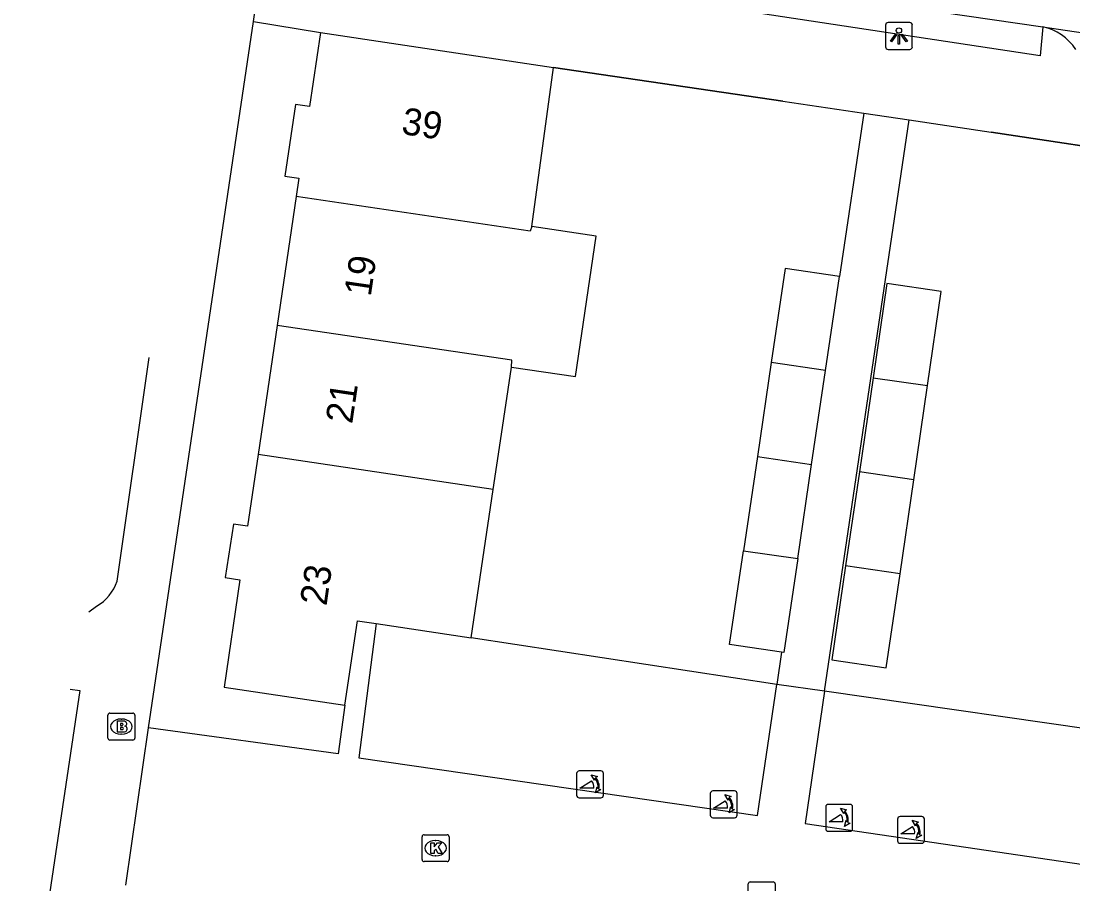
# Model space of a CAD drawing. Extents: x 164150 to 165261, y 382513 to 383432.
# Drawn here: x 164221.52 to 164260.57, y 382994.81 to 383026.87 of the extents above; entities that cross this region are included whole.
import ezdxf

# ---------------------------------------------------------------- set-up
doc = ezdxf.new("R2010")
doc.units = 0
for name, color, linetype in [('IMGEO_Brandkraan', 7, 'Continuous'), ('IMGEO_Kolk', 7, 'Continuous'), ('IMGEO_Lichtpunt', 7, 'Continuous'), ('IMGEO_Muur', 7, 'Continuous'), ('IMGEO_Pand', 7, 'Continuous'), ('IMGEO_Pand_nummerreeks', 7, 'Continuous'), ('IMGEO_Parkeervlak_open', 7, 'Continuous'), ('IMGEO_Poller', 7, 'Continuous'), ('IMGEO_Rijbaan_lokaal_open', 7, 'Continuous'), ('IMGEO_Voetpad_open', 7, 'Continuous')]:
    doc.layers.add(name, color=color, linetype=linetype)

msp = doc.modelspace()

# ---------------------------------------------------------------- linework, layer by layer
at = {"layer": 'IMGEO_Brandkraan'}
for p, q in [((164224.817, 383001.161), (164225.669, 383001.161)), ((164224.742, 383000.235), (164224.742, 383001.087)), ((164225.23, 383000.941), (164225.255, 383000.941)), ((164225.743, 383001.087), (164225.743, 383000.235)), ((164225.253, 383000.381), (164225.228, 383000.381)), ((164225.669, 383000.161), (164224.817, 383000.161))]:
    msp.add_line(p, q, dxfattribs=at)
for points in [[(164224.817, 383001.161), (164225.669, 383001.161)], [(164224.742, 383000.235), (164224.742, 383001.087)], [(164225.09, 383000.861), (164225.09, 383000.461), (164225.303, 383000.461)], [(164225.321, 383000.861), (164225.09, 383000.861)], [(164225.269, 383000.78), (164225.215, 383000.78), (164225.215, 383000.704)], [(164225.743, 383001.087), (164225.743, 383000.235)], [(164225.215, 383000.704), (164225.268, 383000.704)], [(164225.277, 383000.628), (164225.215, 383000.628), (164225.215, 383000.547)], [(164225.215, 383000.547), (164225.277, 383000.547)], [(164225.669, 383000.161), (164224.817, 383000.161)]]:
    msp.add_lwpolyline(points, dxfattribs=at)
for centre, radius, start, end in [((164224.819, 383001.085), 0.0765, 91.552, 178.448), ((164224.819, 383001.085), 0.0765, 91.552, 178.448), ((164225.667, 383001.085), 0.0765, 1.552, 88.448), ((164225.667, 383001.085), 0.0765, 1.552, 88.448), ((164225.27, 383000.742), 0.0379, 267.8285, 90.9355), ((164225.325, 383000.716), 0.145, 59.4692, 91.5367), ((164225.35, 383000.763), 0.0922, 285.5137, 58.1501), ((164225.278, 383000.587), 0.0404, 269.8759, 90.5077), ((164225.309, 383000.712), 0.251, 268.6676, 293.5347), ((164225.355, 383000.571), 0.105, 301.3115, 78.989), ((164224.819, 383000.237), 0.0765, 181.552, 268.448), ((164224.819, 383000.237), 0.0765, 181.552, 268.448), ((164225.667, 383000.237), 0.0765, 271.552, 358.448), ((164225.667, 383000.237), 0.0765, 271.552, 358.448)]:
    msp.add_arc(centre, radius, start, end, dxfattribs=at)
for centre, major_axis, ratio, start_param, end_param in [((164225.229, 383000.661), (-0.387, 0.002), 0.722429, 4.712389, 7.853982), ((164225.254, 383000.661), (-0.39, 0.002), 0.717154, 1.570796, 4.712389)]:
    msp.add_ellipse(centre, major_axis=major_axis, ratio=ratio, start_param=start_param, end_param=end_param, dxfattribs=at)
at = {"layer": 'IMGEO_Kolk'}
for p, q in [((164236.406, 382995.717), (164236.406, 382996.569)), ((164236.481, 382996.643), (164237.333, 382996.643)), ((164237.407, 382996.569), (164237.407, 382995.717)), ((164236.894, 382996.423), (164236.919, 382996.423)), ((164236.917, 382995.863), (164236.892, 382995.863)), ((164237.333, 382995.643), (164236.481, 382995.643)), ((164248.512, 382993.961), (164248.512, 382994.813)), ((164248.587, 382994.887), (164249.439, 382994.887)), ((164249.513, 382994.813), (164249.513, 382993.961))]:
    msp.add_line(p, q, dxfattribs=at)
for points in [[(164236.406, 382995.717), (164236.406, 382996.569)], [(164236.481, 382996.643), (164237.333, 382996.643)], [(164237.407, 382996.569), (164237.407, 382995.717)], [(164236.727, 382996.343), (164236.85, 382996.343), (164236.85, 382996.192), (164236.98, 382996.343), (164237.144, 382996.343), (164236.998, 382996.192), (164237.151, 382995.943), (164236.999, 382995.943), (164236.914, 382996.107), (164236.85, 382996.04), (164236.85, 382995.943), (164236.727, 382995.943), (164236.727, 382996.343)], [(164237.333, 382995.643), (164236.481, 382995.643)], [(164248.512, 382993.961), (164248.512, 382994.813)], [(164248.587, 382994.887), (164249.439, 382994.887)], [(164249.513, 382994.813), (164249.513, 382993.961)]]:
    msp.add_lwpolyline(points, dxfattribs=at)
for centre, start, end in [((164236.483, 382996.567), 91.552, 178.448), ((164236.483, 382996.567), 91.552, 178.448), ((164237.331, 382996.567), 1.552, 88.448), ((164237.331, 382996.567), 1.552, 88.448), ((164236.483, 382995.719), 181.552, 268.448), ((164236.483, 382995.719), 181.552, 268.448), ((164237.331, 382995.719), 271.552, 358.448), ((164237.331, 382995.719), 271.552, 358.448), ((164248.589, 382994.811), 91.552, 178.448), ((164248.589, 382994.811), 91.552, 178.448), ((164249.437, 382994.811), 1.552, 88.448), ((164249.437, 382994.811), 1.552, 88.448)]:
    msp.add_arc(centre, 0.0765, start, end, dxfattribs=at)
for centre, major_axis, ratio, start_param, end_param in [((164236.893, 382996.143), (-0.387, 0.002), 0.722429, 4.712389, 7.853982), ((164236.918, 382996.143), (-0.39, 0.002), 0.717154, 1.570796, 4.712389)]:
    msp.add_ellipse(centre, major_axis=major_axis, ratio=ratio, start_param=start_param, end_param=end_param, dxfattribs=at)
at = {"layer": 'IMGEO_Lichtpunt'}
for p, q in [((164253.607, 383026.718), (164253.607, 383025.911)), ((164253.607, 383026.718), (164253.607, 383025.911)), ((164254.509, 383026.813), (164253.701, 383026.813)), ((164254.509, 383026.813), (164253.701, 383026.813)), ((164254.603, 383025.911), (164254.603, 383026.718)), ((164254.603, 383025.911), (164254.603, 383026.718)), ((164253.701, 383025.817), (164254.509, 383025.817)), ((164253.701, 383025.817), (164254.509, 383025.817))]:
    msp.add_line(p, q, dxfattribs=at)
for points in [[(164253.981, 383026.382), (164254.02, 383026.354), (164253.832, 383026.092), (164253.794, 383026.119), (164253.981, 383026.382)], [(164254.083, 383026.334), (164254.13, 383026.334), (164254.13, 383026.012), (164254.083, 383026.012), (164254.083, 383026.334)], [(164254.193, 383026.354), (164254.231, 383026.381), (164254.418, 383026.119), (164254.379, 383026.091), (164254.193, 383026.354)]]:
    msp.add_lwpolyline(points, dxfattribs=at)
msp.add_circle((164254.106, 383026.516), 0.0994, dxfattribs=at)
for centre, start, end in [((164253.701, 383026.718), 90, 180), ((164253.701, 383026.718), 90, 180), ((164254.509, 383026.718), 0, 90), ((164254.509, 383026.718), 0, 90), ((164253.701, 383025.911), 180, 270), ((164253.701, 383025.911), 180, 270), ((164254.509, 383025.911), 270, 0), ((164254.509, 383025.911), 270, 360)]:
    msp.add_arc(centre, 0.0946, start, end, dxfattribs=at)
at = {"layer": 'IMGEO_Muur'}
for points in [[(164249.795, 383023.891), (164241.288, 383025.142)], [(164263.602, 383021.819), (164257.524, 383022.745)]]:
    msp.add_lwpolyline(points, dxfattribs=at)
at = {"layer": 'IMGEO_Pand'}
for points in [[(164232.631, 383026.437), (164232.222, 383023.696), (164231.7, 383023.772), (164231.306, 383021.111), (164231.834, 383021.033), (164231.734, 383020.355)], [(164232.631, 383026.437), (164241.288, 383025.142)], [(164240.476, 383019.231), (164241.288, 383025.142)], [(164231.734, 383020.355), (164231.025, 383015.562)], [(164240.476, 383019.231), (164240.419, 383019.065), (164231.734, 383020.355)], [(164239.725, 383014.016), (164242.1, 383013.668), (164242.864, 383018.877), (164240.476, 383019.231)], [(164251.899, 383017.374), (164249.885, 383017.672), (164249.368, 383014.179)], [(164251.383, 383013.885), (164251.899, 383017.374)], [(164255.168, 383013.325), (164255.679, 383016.818), (164253.66, 383017.114), (164253.15, 383013.62)], [(164231.025, 383015.562), (164230.315, 383010.761)], [(164239.725, 383014.016), (164239.739, 383014.273), (164231.025, 383015.562)], [(164249.368, 383014.179), (164248.851, 383010.687)], [(164251.383, 383013.885), (164249.368, 383014.179)], [(164239.047, 383009.468), (164239.314, 383011.274), (164239.725, 383014.016)], [(164250.866, 383010.392), (164251.383, 383013.885)], [(164253.15, 383013.62), (164252.639, 383010.126)], [(164253.15, 383013.62), (164255.168, 383013.325)], [(164254.657, 383009.831), (164255.168, 383013.325)], [(164230.315, 383010.761), (164229.922, 383008.102), (164229.401, 383008.175), (164229.099, 383006.196), (164229.638, 383006.111), (164229.055, 383002.123), (164233.54, 383001.457)], [(164239.047, 383009.468), (164230.315, 383010.761)], [(164248.851, 383010.687), (164248.334, 383007.194)], [(164248.851, 383010.687), (164250.866, 383010.392)], [(164250.349, 383006.9), (164250.866, 383010.392)], [(164252.639, 383010.126), (164252.128, 383006.633)], [(164254.657, 383009.831), (164252.639, 383010.126)], [(164254.146, 383006.338), (164254.657, 383009.831)], [(164238.231, 383003.958), (164239.047, 383009.468)], [(164249.747, 383003.425), (164247.819, 383003.71), (164248.334, 383007.194)], [(164248.334, 383007.194), (164250.349, 383006.9)], [(164250.349, 383006.9), (164249.832, 383003.412), (164249.747, 383003.425)], [(164252.128, 383006.633), (164251.617, 383003.139), (164253.635, 383002.844), (164254.146, 383006.338)], [(164254.146, 383006.338), (164252.128, 383006.633)], [(164233.54, 383001.457), (164234.002, 383004.589), (164234.696, 383004.486)], [(164234.696, 383004.486), (164238.231, 383003.958)]]:
    msp.add_lwpolyline(points, dxfattribs=at)
at = {"layer": 'IMGEO_Parkeervlak_open'}
for points in [[(164249.57, 383002.229), (164238.231, 383003.958)], [(164262.868, 383000.317), (164251.343, 383001.974)]]:
    msp.add_lwpolyline(points, dxfattribs=at)
at = {"layer": 'IMGEO_Poller'}
for p, q in [((164242.142, 382998.916), (164242.142, 382998.109)), ((164242.142, 382998.916), (164242.142, 382998.109)), ((164243.044, 382999.011), (164242.236, 382999.011)), ((164243.044, 382999.011), (164242.236, 382999.011)), ((164243.138, 382998.109), (164243.138, 382998.916)), ((164243.138, 382998.109), (164243.138, 382998.916)), ((164242.236, 382998.014), (164243.044, 382998.014)), ((164242.236, 382998.014), (164243.044, 382998.014)), ((164247.104, 382998.175), (164247.104, 382997.368)), ((164247.104, 382998.175), (164247.104, 382997.368)), ((164248.006, 382998.27), (164247.198, 382998.27)), ((164248.006, 382998.27), (164247.198, 382998.27)), ((164248.1, 382997.368), (164248.1, 382998.175)), ((164248.1, 382997.368), (164248.1, 382998.175)), ((164251.391, 382997.674), (164251.391, 382996.867)), ((164251.391, 382997.674), (164251.391, 382996.867)), ((164252.293, 382997.769), (164251.485, 382997.769)), ((164252.293, 382997.769), (164251.485, 382997.769)), ((164252.387, 382996.867), (164252.387, 382997.674)), ((164252.387, 382996.867), (164252.387, 382997.674)), ((164247.198, 382997.273), (164248.006, 382997.273)), ((164247.198, 382997.273), (164248.006, 382997.273)), ((164254.956, 382997.32), (164254.148, 382997.32)), ((164254.956, 382997.32), (164254.148, 382997.32)), ((164254.054, 382997.225), (164254.054, 382996.418)), ((164254.054, 382997.225), (164254.054, 382996.418)), ((164255.05, 382996.418), (164255.05, 382997.225)), ((164255.05, 382996.418), (164255.05, 382997.225)), ((164251.485, 382996.772), (164252.293, 382996.772)), ((164251.485, 382996.772), (164252.293, 382996.772)), ((164254.148, 382996.323), (164254.956, 382996.323)), ((164254.148, 382996.323), (164254.956, 382996.323))]:
    msp.add_line(p, q, dxfattribs=at)
for points in [[(164242.821, 382998.74), (164242.809, 382998.667), (164242.684, 382998.872)], [(164242.684, 382998.872), (164242.915, 382998.806), (164242.844, 382998.774)], [(164242.777, 382998.367), (164242.264, 382998.367), (164242.694, 382998.642)], [(164242.837, 382998.195), (164242.903, 382998.426), (164242.933, 382998.358)], [(164242.969, 382998.331), (164243.041, 382998.32), (164242.837, 382998.195)], [(164247.783, 382997.999), (164247.771, 382997.926), (164247.646, 382998.131)], [(164247.646, 382998.131), (164247.877, 382998.065), (164247.806, 382998.033)], [(164247.739, 382997.626), (164247.226, 382997.626), (164247.656, 382997.901)], [(164247.799, 382997.454), (164247.865, 382997.685), (164247.895, 382997.617)], [(164252.07, 382997.498), (164252.058, 382997.425), (164251.933, 382997.63)], [(164251.933, 382997.63), (164252.164, 382997.564), (164252.093, 382997.532)], [(164247.931, 382997.59), (164248.003, 382997.579), (164247.799, 382997.454)], [(164252.026, 382997.125), (164251.513, 382997.125), (164251.943, 382997.4)], [(164252.086, 382996.953), (164252.152, 382997.184), (164252.182, 382997.116)], [(164252.218, 382997.089), (164252.29, 382997.078), (164252.086, 382996.953)], [(164254.689, 382996.676), (164254.176, 382996.676), (164254.606, 382996.951)], [(164254.733, 382997.049), (164254.721, 382996.976), (164254.596, 382997.181)], [(164254.596, 382997.181), (164254.827, 382997.115), (164254.756, 382997.083)], [(164254.749, 382996.504), (164254.815, 382996.735), (164254.845, 382996.667)], [(164254.881, 382996.64), (164254.953, 382996.629), (164254.749, 382996.504)]]:
    msp.add_lwpolyline(points, dxfattribs=at)
for centre, radius, start, end in [((164242.236, 382998.916), 0.0946, 90, 180), ((164242.236, 382998.916), 0.0946, 90, 180), ((164243.044, 382998.916), 0.0946, 0, 90), ((164243.044, 382998.916), 0.0946, 0, 90), ((164242.449, 382998.417), 0.332, 351.3247, 42.4854), ((164242.463, 382998.427), 0.476, 351.7527, 41.1691), ((164242.463, 382998.427), 0.516, 349.3569, 42.2912), ((164242.236, 382998.109), 0.0946, 180, 270), ((164242.236, 382998.109), 0.0946, 180, 270), ((164243.044, 382998.109), 0.0946, 270, 0), ((164243.044, 382998.109), 0.0946, 270, 0), ((164247.198, 382998.175), 0.0946, 90, 180), ((164247.198, 382998.175), 0.0946, 90, 180), ((164247.425, 382997.686), 0.516, 349.3569, 42.2912), ((164248.006, 382998.175), 0.0946, 0, 90), ((164248.006, 382998.175), 0.0946, 0, 90), ((164247.411, 382997.676), 0.332, 351.3247, 42.4854), ((164247.425, 382997.686), 0.476, 351.7527, 41.1691), ((164251.485, 382997.674), 0.0946, 90, 180), ((164251.485, 382997.674), 0.0946, 90, 180), ((164252.293, 382997.674), 0.0946, 0, 90), ((164252.293, 382997.674), 0.0946, 0, 90), ((164247.198, 382997.368), 0.0946, 180, 270), ((164247.198, 382997.368), 0.0946, 180, 270), ((164248.006, 382997.368), 0.0946, 270, 0), ((164248.006, 382997.368), 0.0946, 270, 0), ((164251.698, 382997.175), 0.332, 351.3247, 42.4854), ((164251.712, 382997.185), 0.476, 351.7527, 41.1691), ((164251.712, 382997.185), 0.516, 349.3569, 42.2912), ((164254.148, 382997.225), 0.0946, 90, 180), ((164254.148, 382997.225), 0.0946, 90, 180), ((164254.956, 382997.225), 0.0946, 0, 90), ((164254.956, 382997.225), 0.0946, 0, 90), ((164251.485, 382996.867), 0.0946, 180, 270), ((164251.485, 382996.867), 0.0946, 180, 270), ((164252.293, 382996.867), 0.0946, 270, 0), ((164252.293, 382996.867), 0.0946, 270, 0), ((164254.361, 382996.726), 0.332, 351.3247, 42.4854), ((164254.375, 382996.736), 0.476, 351.7527, 41.1691), ((164254.375, 382996.736), 0.516, 349.3569, 42.2912), ((164254.148, 382996.418), 0.0946, 180, 270), ((164254.148, 382996.418), 0.0946, 180, 270), ((164254.956, 382996.418), 0.0946, 270, 0), ((164254.956, 382996.418), 0.0946, 270, 0)]:
    msp.add_arc(centre, radius, start, end, dxfattribs=at)
at = {"layer": 'IMGEO_Rijbaan_lokaal_open'}
for points in [[(164249.109, 383028.164), (164259.45, 383026.658)], [(164259.45, 383026.658), (164275.578, 383024.247)], [(164234.696, 383004.486), (164234.059, 382999.501), (164248.856, 382997.358), (164249.57, 383002.229)], [(164251.343, 383001.974), (164249.57, 383002.229)], [(164251.343, 383001.974), (164250.621, 382997.057), (164265.656, 382994.849), (164266.355, 382999.8)], [(164233.54, 383001.457), (164233.292, 382999.647), (164226.244, 383000.61)], [(164225.405, 382994.767), (164226.244, 383000.61)]]:
    msp.add_lwpolyline(points, dxfattribs=at)
at = {"layer": 'IMGEO_Voetpad_open'}
for points in [[(164230.145, 383026.845), (164230.722, 383030.829)], [(164259.45, 383026.658), (164259.346, 383025.578), (164248.972, 383027.153), (164249.109, 383028.164)], [(164226.244, 383000.61), (164230.145, 383026.845)], [(164230.145, 383026.845), (164232.631, 383026.437)], [(164241.288, 383025.142), (164249.795, 383023.891), (164252.799, 383023.446)], [(164252.799, 383023.446), (164251.899, 383017.374)], [(164252.799, 383023.446), (164254.489, 383023.195)], [(164251.343, 383001.974), (164254.489, 383023.195)], [(164254.489, 383023.195), (164257.524, 383022.745), (164263.602, 383021.819)], [(164225.082, 383006.058), (164226.28, 383014.365)], [(164224.03, 383004.922), (164224.32, 383005.138)], [(164249.747, 383003.425), (164249.57, 383002.229)], [(164223.345, 383002.046), (164223.699, 383002.004), (164222.54, 382994.192), (164221.518, 382994.343)]]:
    msp.add_lwpolyline(points, dxfattribs=at)
for centre, radius, start, end in [((164258.988, 383024.677), 2.034, 34.0871, 76.884), ((164223.535, 383006.564), 1.627, 298.8354, 341.8973)]:
    msp.add_arc(centre, radius, start, end, dxfattribs=at)

# ---------------------------------------------------------------- texts
at = {"layer": 'IMGEO_Pand_nummerreeks'}
for s, rotation, p in [('39', 351.6559, (164235.607, 383022.677)), ('19', 81.733, (164234.498, 383016.609)), ('21', 81.6083, (164233.809, 383011.881)), ('23', 81.8578, (164232.856, 383005.121))]:
    msp.add_text(s, height=1, rotation=rotation, dxfattribs=at).set_placement(p)

doc.saveas('drawing.dxf')
